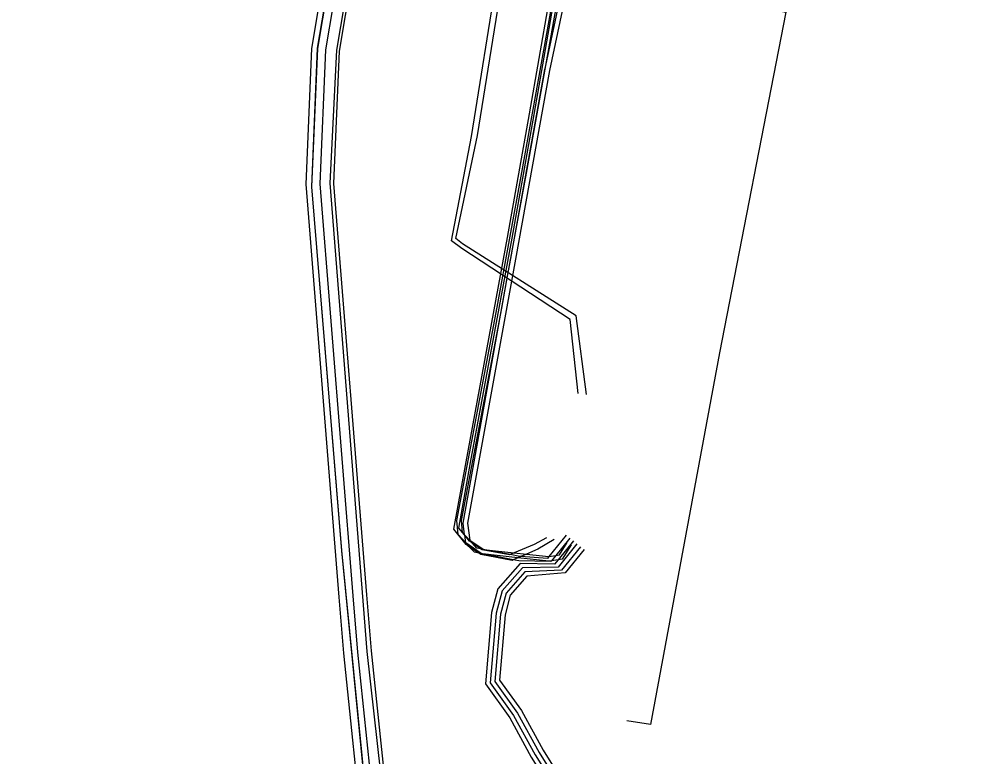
# Model space of a CAD drawing. Extents: x -600309 to -598967, y -1161267 to -1160292.
# Drawn here: x -599077.94 to -599035.79, y -1160372.08 to -1160339.81 of the extents above; entities that cross this region are included whole.
import ezdxf

# ---------------------------------------------------------------- set-up
doc = ezdxf.new("R2010")
doc.units = 0
for name, color, linetype in [('Vrstva 19', 7, 'Continuous'), ('Vrstva 25', 7, 'Continuous'), ('Vrstva 26', 7, 'Continuous'), ('Vrstva 37', 7, 'Continuous'), ('Vrstva 42', 7, 'Continuous'), ('Vrstva 44', 7, 'Continuous')]:
    doc.layers.add(name, color=color, linetype=linetype)

msp = doc.modelspace()

# ---------------------------------------------------------------- linework, layer by layer
at = {"layer": 'Vrstva 19'}
msp.add_lwpolyline([(-599066.93, -1160305.61), (-599067.75, -1160309.89), (-599066.28, -1160311.16), (-599061.28, -1160315.56), (-599062.98, -1160325.71), (-599056.13, -1160327.25), (-599049.29, -1160328.99), (-599051.07, -1160336.96), (-599051.3, -1160338.17), (-599046.36, -1160339.09), (-599044.4, -1160339.5), (-599047.31, -1160354.41), (-599050.32, -1160370.67), (-599051.36, -1160370.51)], dxfattribs=at)
at = {"layer": 'Vrstva 25'}
msp.add_lwpolyline([(-599058.35, -1160307.669), (-599061.349, -1160323.317), (-599063.209, -1160333.189), (-599064.549, -1160341.143), (-599064.795, -1160347.006), (-599063.347, -1160365.041), (-599063.149, -1160367.497), (-599062.344, -1160375.208), (-599058.893, -1160374.876), (-599058.633, -1160377.984), (-599062.021, -1160378.351), (-599061.924, -1160379.672)], dxfattribs=at)
at = {"layer": 'Vrstva 26'}
for points in [[(-599062.523, -1160379.715), (-599062.662, -1160377.817), (-599059.279, -1160377.451), (-599059.441, -1160375.532), (-599062.879, -1160375.862), (-599063.746, -1160367.552), (-599063.945, -1160365.089), (-599065.396, -1160347.018), (-599065.146, -1160341.08), (-599063.8, -1160333.083), (-599061.938, -1160323.205), (-599058.939, -1160307.556)], [(-599057.761, -1160307.782), (-599060.759, -1160323.429), (-599062.618, -1160333.294), (-599063.951, -1160341.205), (-599064.194, -1160346.995), (-599062.748, -1160364.993), (-599062.551, -1160367.442), (-599061.809, -1160374.554), (-599058.346, -1160374.221), (-599057.986, -1160378.517), (-599061.38, -1160378.885), (-599061.326, -1160379.628)]]:
    msp.add_lwpolyline(points, dxfattribs=at)
at = {"layer": 'Vrstva 37'}
for points in [[(-599055.575, -1160292.347), (-599058.585, -1160308.173), (-599058.14, -1160308.831), (-599060.289, -1160320.183), (-599062.445, -1160331.561), (-599064.067, -1160341.16), (-599064.353, -1160346.979), (-599062.737, -1160367.479), (-599061.984, -1160374.227), (-599061.305, -1160382.569), (-599060.623, -1160390.913), (-599058.871, -1160412.267), (-599072.817, -1160413.814), (-599088.539, -1160415.426), (-599122.332, -1160419.036)], [(-599055.621, -1160292.347), (-599058.632, -1160308.188), (-599058.883, -1160308.665), (-599063.596, -1160333.37), (-599064.904, -1160341.078), (-599065.153, -1160347.135), (-599063.848, -1160363.063), (-599062.614, -1160375.555), (-599061.326, -1160391.198), (-599063.593, -1160391.406), (-599063.32, -1160394.391)]]:
    msp.add_lwpolyline(points, dxfattribs=at)
at = {"layer": 'Vrstva 42'}
for points in [[(-599055.572, -1160292.347), (-599058.58, -1160308.17), (-599058.14, -1160308.83), (-599060.29, -1160320.18), (-599062.44, -1160331.56), (-599064.07, -1160341.16), (-599064.35, -1160346.98), (-599062.74, -1160367.48), (-599061.98, -1160374.23), (-599061.31, -1160382.57), (-599060.62, -1160390.91), (-599058.87, -1160412.27), (-599072.82, -1160413.81), (-599088.54, -1160415.43), (-599122.33, -1160419.04)], [(-599055.62, -1160292.347), (-599058.63, -1160308.19), (-599058.88, -1160308.67), (-599063.6, -1160333.37), (-599064.9, -1160341.08), (-599065.15, -1160347.14), (-599063.85, -1160363.06), (-599062.61, -1160375.56), (-599061.33, -1160391.2), (-599063.59, -1160391.41), (-599063.32, -1160394.39)], [(-599054.008, -1160362.384), (-599054.766, -1160363.316), (-599054.838, -1160363.404), (-599055.994, -1160363.315), (-599056.048, -1160363.31), (-599056.469, -1160363.229), (-599057.643, -1160363.003), (-599057.652, -1160363.001), (-599057.761, -1160362.98), (-599057.928, -1160362.948), (-599058.133, -1160362.721), (-599058.458, -1160362.362), (-599058.543, -1160362.268), (-599058.589, -1160361.745), (-599056.832, -1160352.448), (-599056.575, -1160351.045), (-599055.752, -1160346.548), (-599054.906, -1160341.828), (-599053.738, -1160335.31)], [(-599053.801, -1160362.801), (-599054.186, -1160363.431), (-599054.366, -1160363.458), (-599054.66, -1160363.502), (-599054.775, -1160363.52), (-599056.124, -1160363.371), (-599057.673, -1160363.201), (-599057.723, -1160363.195), (-599057.731, -1160363.19), (-599058.405, -1160362.719), (-599058.41, -1160362.716), (-599058.41, -1160362.713), (-599058.455, -1160362.386), (-599058.458, -1160362.362), (-599058.528, -1160361.857), (-599056.575, -1160351.045), (-599056.435, -1160350.271), (-599054.945, -1160342.01), (-599054.906, -1160341.828), (-599053.551, -1160335.458)], [(-599053.343, -1160335.44), (-599054.748, -1160342.048), (-599056.238, -1160350.307), (-599058.325, -1160361.861), (-599058.223, -1160362.602), (-599057.652, -1160363.001), (-599057.65, -1160363.002), (-599057.643, -1160363.003), (-599056.284, -1160363.153), (-599055.757, -1160363.211), (-599054.779, -1160363.318), (-599054.766, -1160363.316), (-599054.472, -1160363.272), (-599054.308, -1160363.247), (-599053.972, -1160362.697)], [(-599053.853, -1160362.511), (-599054.472, -1160363.272), (-599054.66, -1160363.502), (-599054.683, -1160363.531), (-599056.086, -1160363.507), (-599056.327, -1160363.46), (-599057.673, -1160363.201), (-599057.731, -1160363.19), (-599057.841, -1160363.169), (-599058.032, -1160363.132), (-599058.266, -1160362.873), (-599058.405, -1160362.719), (-599058.41, -1160362.713), (-599058.737, -1160362.352), (-599058.791, -1160361.735), (-599057.028, -1160352.412), (-599055.948, -1160346.512), (-599054.158, -1160336.519)], [(-599054.546, -1160362.575), (-599055.256, -1160362.991), (-599055.757, -1160363.211), (-599055.994, -1160363.315), (-599056.124, -1160363.371), (-599056.327, -1160363.46), (-599056.383, -1160363.485), (-599057.754, -1160363.229), (-599057.841, -1160363.169), (-599058.266, -1160362.873), (-599058.388, -1160362.788), (-599058.923, -1160362.125), (-599058.397, -1160359.174), (-599056.577, -1160349.354), (-599055.617, -1160343.945), (-599054.351, -1160336.668)], [(-599054.87, -1160362.498), (-599055.41, -1160362.791), (-599056.284, -1160363.153), (-599056.469, -1160363.229), (-599056.491, -1160363.238), (-599057.69, -1160363.03), (-599057.761, -1160362.98), (-599058.133, -1160362.721), (-599058.25, -1160362.64), (-599058.455, -1160362.386), (-599058.71, -1160362.07), (-599058.2, -1160359.21), (-599056.38, -1160349.39), (-599055.42, -1160343.98), (-599054.15, -1160336.68)], [(-599053.698, -1160362.637), (-599054.366, -1160363.458), (-599054.528, -1160363.657), (-599056.031, -1160363.617), (-599057.002, -1160364.725), (-599057.277, -1160365.768), (-599057.548, -1160368.895), (-599056.484, -1160370.38), (-599055.539, -1160372.102), (-599053.814, -1160374.863), (-599052.564, -1160375.575), (-599043.801, -1160378.566), (-599037.023, -1160380.552), (-599036.019, -1160381.778), (-599035.99, -1160386.434), (-599036.67, -1160390.116), (-599037.141, -1160391.285), (-599043.387, -1160392.802), (-599047.989, -1160396.098), (-599051.07, -1160397.445), (-599052.785, -1160397.985), (-599054.992, -1160399.195), (-599055.578, -1160400.183)], [(-599053.542, -1160362.763), (-599054.372, -1160363.783), (-599055.93, -1160363.806), (-599056.821, -1160364.822), (-599057.079, -1160365.803), (-599057.343, -1160368.838), (-599056.315, -1160370.273), (-599055.366, -1160372.001), (-599053.671, -1160374.714), (-599052.481, -1160375.392), (-599043.74, -1160378.375), (-599036.908, -1160380.377), (-599035.82, -1160381.706), (-599035.79, -1160386.451), (-599036.477, -1160390.172), (-599036.994, -1160391.455), (-599043.302, -1160392.987), (-599047.89, -1160396.273), (-599050.99, -1160397.628), (-599052.715, -1160398.175), (-599054.848, -1160399.345), (-599055.171, -1160399.889), (-599055.227, -1160400.199)], [(-599053.387, -1160362.889), (-599054.217, -1160363.909), (-599055.83, -1160363.994), (-599056.639, -1160364.918), (-599056.881, -1160365.837), (-599057.137, -1160368.782), (-599056.145, -1160370.167), (-599055.194, -1160371.899), (-599053.529, -1160374.566)], [(-599053.232, -1160363.016), (-599054.062, -1160364.036), (-599055.729, -1160364.183), (-599056.458, -1160365.015), (-599056.683, -1160365.872), (-599056.931, -1160368.725), (-599055.976, -1160370.06), (-599055.021, -1160371.798), (-599053.386, -1160374.417)]]:
    msp.add_lwpolyline(points, dxfattribs=at)
at = {"layer": 'Vrstva 44'}
for points in [[(-599053.124, -1160356.233), (-599053.583, -1160352.787), (-599058.55, -1160349.64), (-599058.849, -1160349.4), (-599057.89, -1160344.89), (-599055.67, -1160331.01), (-599055.48, -1160326.16), (-599053.54, -1160316.54), (-599052.59, -1160310.33), (-599052.58, -1160309.96), (-599053.98, -1160307.21), (-599054.06, -1160306.84), (-599053.71, -1160304.6), (-599051.738, -1160292.347)], [(-599053.486, -1160356.181), (-599053.843, -1160352.942), (-599058.58, -1160349.84), (-599059.03, -1160349.51), (-599058.16, -1160344.94), (-599055.91, -1160330.92), (-599055.68, -1160326.08), (-599053.84, -1160316.47), (-599052.86, -1160310.35), (-599052.91, -1160309.98), (-599054.2, -1160307.27), (-599054.23, -1160306.76), (-599054.21, -1160305.97), (-599054.42, -1160305.55), (-599054.55, -1160305.48), (-599054.93, -1160305.33), (-599055.87, -1160305.25), (-599056.08, -1160305.3), (-599057.78, -1160305.28), (-599063.16, -1160304.64), (-599068.51, -1160303.72), (-599075.18, -1160302.45), (-599075.17, -1160302.43), (-599083.2, -1160300.96)]]:
    msp.add_lwpolyline(points, dxfattribs=at)

doc.saveas('drawing.dxf')
